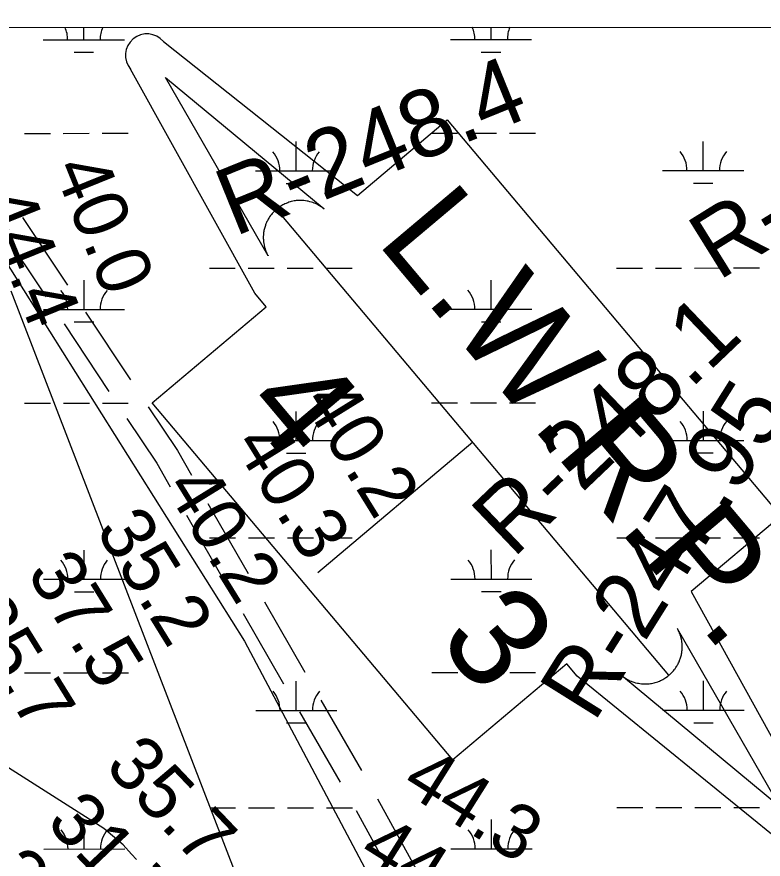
# Model space of a CAD drawing. Extents: x 3279314 to 3317160, y 734079 to 759431.
# Drawn here: x 3289107 to 3290027, y 756619 to 757657 of the extents above; entities that cross this region are included whole.
import ezdxf

# ---------------------------------------------------------------- set-up
doc = ezdxf.new("R2010")
doc.units = 0
for name, color, linetype in [('V-GRID-FRAM', 7, 'Continuous'), ('V-RIVR-RANG', 7, 'Continuous'), ('V-RIVR-RANG-IDEN', 7, 'Continuous'), ('V-ROAD-CNTR', 7, 'Continuous'), ('V-SITE-VEGE', 7, 'Continuous'), ('V-TOPO-MINR', 7, 'Continuous'), ('V-TOPO-WATR-IDEN', 7, 'Continuous'), ('V-WETL-SWMP', 7, 'Continuous')]:
    doc.layers.add(name, color=color, linetype=linetype)

msp = doc.modelspace()

# ---------------------------------------------------------------- linework, layer by layer
at = {"layer": 'V-GRID-FRAM'}
msp.add_lwpolyline([(3283455.7, 757641.4), (3314923.7, 757657.4), (3314940.9, 739471.9), (3283457, 739455.9), (3283455.7, 757641.4)], dxfattribs=at)
at = {"layer": 'V-ROAD-CNTR'}
for p, q in [((3289114.3, 757409.8), (3289169.6, 757326.5)), ((3289087.9, 757395.2), (3289143.2, 757311.9)), ((3289191.7, 757293.2), (3289247.1, 757209.9)), ((3289165.4, 757278.6), (3289220.7, 757195.3)), ((3289342.6, 757057.4), (3289392.4, 756970.7)), ((3289316.3, 757042.9), (3289366.1, 756956.2)), ((3289412.3, 756936), (3289462.2, 756849.3)), ((3289386, 756921.5), (3289435.9, 756834.8)), ((3289482.1, 756814.6), (3289531.9, 756727.9)), ((3289455.8, 756800.2), (3289505.6, 756713.5)), ((3289551.6, 756693.1), (3289599.8, 756605.5)), ((3289525.3, 756678.6), (3289573.5, 756591))]:
    msp.add_line(p, q, dxfattribs=at)
for points in [[(3289269.2, 757176.6), (3289305.1, 757122.6), (3289322.6, 757092.1)], [(3289242.9, 757162), (3289279.6, 757106.8), (3289296.3, 757077.6)]]:
    msp.add_lwpolyline(points, dxfattribs=at)
at = {"layer": 'V-SITE-VEGE'}
for p, q in [((3288972.6, 757547.6), (3289388, 756887.4)), ((3289388, 756887.4), (3289693.9, 756309.9))]:
    msp.add_line(p, q, dxfattribs=at)
at = {"layer": 'V-TOPO-MINR'}
for p, q in [((3289377.7, 756599.3), (3289100.2, 757319)), ((3289214.4, 756656.3), (3289036.9, 756769.4)), ((3289238.3, 756636.1), (3289214.4, 756656.3)), ((3289248.7, 756624.9), (3289238.3, 756636.1)), ((3289254.7, 756618.3), (3289248.7, 756624.9))]:
    msp.add_line(p, q, dxfattribs=at)
at = {"layer": 'V-TOPO-WATR-IDEN'}
for p, q in [((3289911, 756845.5), (3289427.3, 757420.2)), ((3289911, 756845.5), (3289427.3, 757420.2)), ((3289669.2, 757132.8), (3289478, 756971.9)), ((3289669.2, 757132.8), (3289478, 756971.9))]:
    msp.add_line(p, q, dxfattribs=at)
for points in [[(3289287.9, 757627), (3289527.1, 757437), (3289637.8, 757530.2), (3290049, 757041.7), (3289938.3, 756948.5), (3290091, 756672.8)], [(3289287.9, 757627), (3289527.1, 757437), (3289637.8, 757530.2), (3290049, 757041.7), (3289938.3, 756948.5), (3290091, 756672.8)], [(3290050.4, 756638.7), (3289798, 756844.3), (3289785.3, 756859.4), (3289644.6, 756740.9), (3289274, 757181.2), (3289414.7, 757299.7), (3289400.5, 757316.6), (3289247.3, 757592.8)], [(3290050.4, 756638.7), (3289798, 756844.3), (3289785.3, 756859.4), (3289644.6, 756740.9), (3289274, 757181.2), (3289414.7, 757299.7), (3289400.5, 757316.6), (3289247.3, 757592.8)]]:
    msp.add_lwpolyline(points, dxfattribs=at)
for points in [[(3289417, 757362.5), (3289290.5, 757582.7), (3289485.9, 757420.5), (3289482.2, 757423.2), (3289478.4, 757425.5), (3289476.9, 757426.3), (3289475.4, 757427), (3289473.7, 757427.7), (3289472, 757428.3), (3289470.5, 757428.8), (3289468.4, 757429.4), (3289466.1, 757430), (3289464.9, 757430.2), (3289463.2, 757430.5), (3289461, 757430.8), (3289459.3, 757430.9), (3289457.4, 757430.9), (3289456.2, 757430.9), (3289454.9, 757430.9), (3289453.2, 757430.8), (3289451.7, 757430.7), (3289450.2, 757430.5), (3289449, 757430.3), (3289447.2, 757429.9), (3289445.5, 757429.5), (3289444.2, 757429.2), (3289442.6, 757428.7), (3289441.2, 757428.2), (3289440, 757427.8), (3289439.1, 757427.4), (3289437.7, 757426.8), (3289436.3, 757426.1), (3289435, 757425.5), (3289433.7, 757424.7), (3289432.6, 757424), (3289431.3, 757423.2), (3289430.3, 757422.5), (3289428.8, 757421.4), (3289427.3, 757420.2), (3289426.8, 757419.8), (3289426.1, 757419.2), (3289425.3, 757418.4), (3289424.6, 757417.7), (3289423.8, 757416.9), (3289423.1, 757416.2), (3289422.3, 757415.3), (3289421.8, 757414.7), (3289421, 757413.8), (3289420.3, 757412.9), (3289419.9, 757412.2), (3289418.7, 757410.6), (3289418.1, 757409.7), (3289417.7, 757409), (3289417.1, 757408), (3289416.6, 757407), (3289416, 757406), (3289415.4, 757404.8), (3289414.9, 757403.7), (3289414.5, 757402.8), (3289414.2, 757402), (3289413.8, 757400.9), (3289413.5, 757400), (3289413.1, 757398.8), (3289412.7, 757397.7), (3289412.4, 757396.5), (3289412.1, 757395), (3289411.8, 757393.9), (3289411.6, 757392.7), (3289411.4, 757391.5), (3289411.3, 757390.5), (3289411.2, 757389.5), (3289411.1, 757387.9), (3289411.1, 757387.8), (3289411, 757386.9), (3289411, 757386.2), (3289411, 757385.2), (3289411, 757383.9), (3289411.1, 757382.9), (3289411.1, 757382), (3289411.2, 757380.8), (3289411.3, 757379.7), (3289411.5, 757378.8), (3289411.6, 757377.8), (3289411.9, 757376.4), (3289412, 757375.5), (3289412.2, 757374.8), (3289412.3, 757374.2), (3289412.5, 757373.5), (3289412.8, 757372.6), (3289413.1, 757371.6), (3289413.4, 757370.7), (3289413.7, 757369.8), (3289414.1, 757368.6), (3289414.4, 757367.9), (3289414.9, 757366.8), (3289415.4, 757365.6), (3289415.9, 757364.6), (3289416.2, 757364), (3289416.6, 757363.3), (3289416.8, 757362.9)], [(3289417, 757362.5), (3289290.5, 757582.7), (3289485.9, 757420.5), (3289482.2, 757423.2), (3289478.4, 757425.5), (3289476.9, 757426.3), (3289475.4, 757427), (3289473.7, 757427.7), (3289472, 757428.3), (3289470.5, 757428.8), (3289468.4, 757429.4), (3289466.1, 757430), (3289464.9, 757430.2), (3289463.2, 757430.5), (3289461, 757430.8), (3289459.3, 757430.9), (3289457.4, 757430.9), (3289456.2, 757430.9), (3289454.9, 757430.9), (3289453.2, 757430.8), (3289451.7, 757430.7), (3289450.2, 757430.5), (3289449, 757430.3), (3289447.2, 757429.9), (3289445.5, 757429.5), (3289444.2, 757429.2), (3289442.6, 757428.7), (3289441.2, 757428.2), (3289440, 757427.8), (3289439.1, 757427.4), (3289437.7, 757426.8), (3289436.3, 757426.1), (3289435, 757425.5), (3289433.7, 757424.7), (3289432.6, 757424), (3289431.3, 757423.2), (3289430.3, 757422.5), (3289428.8, 757421.4), (3289427.3, 757420.2), (3289426.8, 757419.8), (3289426.1, 757419.2), (3289425.3, 757418.4), (3289424.6, 757417.7), (3289423.8, 757416.9), (3289423.1, 757416.2), (3289422.3, 757415.3), (3289421.8, 757414.7), (3289421, 757413.8), (3289420.3, 757412.9), (3289419.9, 757412.2), (3289418.7, 757410.6), (3289418.1, 757409.7), (3289417.7, 757409), (3289417.1, 757408), (3289416.6, 757407), (3289416, 757406), (3289415.4, 757404.8), (3289414.9, 757403.7), (3289414.5, 757402.8), (3289414.2, 757402), (3289413.8, 757400.9), (3289413.5, 757400), (3289413.1, 757398.8), (3289412.7, 757397.7), (3289412.4, 757396.5), (3289412.1, 757395), (3289411.8, 757393.9), (3289411.6, 757392.7), (3289411.4, 757391.5), (3289411.3, 757390.5), (3289411.2, 757389.5), (3289411.1, 757387.9), (3289411.1, 757387.8), (3289411, 757386.9), (3289411, 757386.2), (3289411, 757385.2), (3289411, 757383.9), (3289411.1, 757382.9), (3289411.1, 757382), (3289411.2, 757380.8), (3289411.3, 757379.7), (3289411.5, 757378.8), (3289411.6, 757377.8), (3289411.9, 757376.4), (3289412, 757375.5), (3289412.2, 757374.8), (3289412.3, 757374.2), (3289412.5, 757373.5), (3289412.8, 757372.6), (3289413.1, 757371.6), (3289413.4, 757370.7), (3289413.7, 757369.8), (3289414.1, 757368.6), (3289414.4, 757367.9), (3289414.9, 757366.8), (3289415.4, 757365.6), (3289415.9, 757364.6), (3289416.2, 757364), (3289416.6, 757363.3), (3289416.8, 757362.9)], [(3289921.3, 756903.1), (3290047.8, 756683), (3289852.5, 756845.2), (3289856.1, 756842.5), (3289859.9, 756840.2), (3289861.5, 756839.4), (3289862.9, 756838.7), (3289864.6, 756838), (3289866.4, 756837.3), (3289867.9, 756836.8), (3289869.9, 756836.2), (3289872.2, 756835.7), (3289873.5, 756835.5), (3289875.1, 756835.2), (3289877.3, 756834.9), (3289879.1, 756834.8), (3289880.9, 756834.7), (3289882.1, 756834.7), (3289883.5, 756834.8), (3289885.1, 756834.9), (3289886.6, 756835), (3289888.1, 756835.2), (3289889.3, 756835.4), (3289891.1, 756835.7), (3289892.8, 756836.1), (3289894.2, 756836.5), (3289895.8, 756837), (3289897.1, 756837.4), (3289898.3, 756837.9), (3289899.2, 756838.3), (3289900.6, 756838.9), (3289902, 756839.5), (3289903.3, 756840.2), (3289904.6, 756840.9), (3289905.8, 756841.7), (3289907, 756842.5), (3289908.1, 756843.2), (3289909.5, 756844.2), (3289911, 756845.5), (3289911.5, 756845.9), (3289912.2, 756846.5), (3289913, 756847.3), (3289913.8, 756848), (3289914.5, 756848.7), (3289915.2, 756849.5), (3289916, 756850.3), (3289916.5, 756851), (3289917.3, 756851.9), (3289918, 756852.8), (3289918.5, 756853.4), (3289919.6, 756855.1), (3289920.2, 756856), (3289920.6, 756856.6), (3289921.2, 756857.7), (3289921.8, 756858.6), (3289922.3, 756859.6), (3289922.9, 756860.9), (3289923.4, 756862), (3289923.8, 756862.9), (3289924.1, 756863.7), (3289924.5, 756864.8), (3289924.9, 756865.7), (3289925.2, 756866.9), (3289925.6, 756868), (3289925.9, 756869.2), (3289926.3, 756870.7), (3289926.5, 756871.8), (3289926.7, 756873), (3289926.9, 756874.2), (3289927, 756875.2), (3289927.1, 756876.2), (3289927.2, 756877.8), (3289927.3, 756877.8), (3289927.3, 756878.8), (3289927.3, 756879.5), (3289927.3, 756880.5), (3289927.3, 756881.8), (3289927.3, 756882.8), (3289927.2, 756883.7), (3289927.1, 756884.9), (3289927, 756886), (3289926.9, 756886.8), (3289926.7, 756887.9), (3289926.5, 756889.3), (3289926.3, 756890.2), (3289926.1, 756890.8), (3289926, 756891.4), (3289925.8, 756892.2), (3289925.6, 756893.1), (3289925.3, 756894), (3289925, 756895), (3289924.7, 756895.9), (3289924.2, 756897), (3289923.9, 756897.7), (3289923.5, 756898.8), (3289922.9, 756900.1), (3289922.5, 756901), (3289922.1, 756901.7), (3289921.8, 756902.4), (3289921.5, 756902.8)], [(3289921.3, 756903.1), (3290047.8, 756683), (3289852.5, 756845.2), (3289856.1, 756842.5), (3289859.9, 756840.2), (3289861.5, 756839.4), (3289862.9, 756838.7), (3289864.6, 756838), (3289866.4, 756837.3), (3289867.9, 756836.8), (3289869.9, 756836.2), (3289872.2, 756835.7), (3289873.5, 756835.5), (3289875.1, 756835.2), (3289877.3, 756834.9), (3289879.1, 756834.8), (3289880.9, 756834.7), (3289882.1, 756834.7), (3289883.5, 756834.8), (3289885.1, 756834.9), (3289886.6, 756835), (3289888.1, 756835.2), (3289889.3, 756835.4), (3289891.1, 756835.7), (3289892.8, 756836.1), (3289894.2, 756836.5), (3289895.8, 756837), (3289897.1, 756837.4), (3289898.3, 756837.9), (3289899.2, 756838.3), (3289900.6, 756838.9), (3289902, 756839.5), (3289903.3, 756840.2), (3289904.6, 756840.9), (3289905.8, 756841.7), (3289907, 756842.5), (3289908.1, 756843.2), (3289909.5, 756844.2), (3289911, 756845.5), (3289911.5, 756845.9), (3289912.2, 756846.5), (3289913, 756847.3), (3289913.8, 756848), (3289914.5, 756848.7), (3289915.2, 756849.5), (3289916, 756850.3), (3289916.5, 756851), (3289917.3, 756851.9), (3289918, 756852.8), (3289918.5, 756853.4), (3289919.6, 756855.1), (3289920.2, 756856), (3289920.6, 756856.6), (3289921.2, 756857.7), (3289921.8, 756858.6), (3289922.3, 756859.6), (3289922.9, 756860.9), (3289923.4, 756862), (3289923.8, 756862.9), (3289924.1, 756863.7), (3289924.5, 756864.8), (3289924.9, 756865.7), (3289925.2, 756866.9), (3289925.6, 756868), (3289925.9, 756869.2), (3289926.3, 756870.7), (3289926.5, 756871.8), (3289926.7, 756873), (3289926.9, 756874.2), (3289927, 756875.2), (3289927.1, 756876.2), (3289927.2, 756877.8), (3289927.3, 756877.8), (3289927.3, 756878.8), (3289927.3, 756879.5), (3289927.3, 756880.5), (3289927.3, 756881.8), (3289927.3, 756882.8), (3289927.2, 756883.7), (3289927.1, 756884.9), (3289927, 756886), (3289926.9, 756886.8), (3289926.7, 756887.9), (3289926.5, 756889.3), (3289926.3, 756890.2), (3289926.1, 756890.8), (3289926, 756891.4), (3289925.8, 756892.2), (3289925.6, 756893.1), (3289925.3, 756894), (3289925, 756895), (3289924.7, 756895.9), (3289924.2, 756897), (3289923.9, 756897.7), (3289923.5, 756898.8), (3289922.9, 756900.1), (3289922.5, 756901), (3289922.1, 756901.7), (3289921.8, 756902.4), (3289921.5, 756902.8)]]:
    msp.add_lwpolyline(points, close=True, dxfattribs=at)
msp.add_arc((3289267.6, 757609.9), 26.5, 40.087, 220.087, dxfattribs=at)
msp.add_arc((3289267.6, 757609.9), 26.5, 40.087, 220.087, dxfattribs=at)
at = {"layer": 'V-WETL-SWMP'}
for p, q in [((3288660.9, 757644), (3290571.7, 757645)), ((3288660.9, 757644), (3290571.7, 757645)), ((3289189.8, 757629.2), (3289189.8, 757644.3)), ((3289691.7, 757629.4), (3289691.7, 757644.5)), ((3289139.8, 757629.2), (3289239.8, 757629.2)), ((3289641.7, 757629.4), (3289741.7, 757629.5)), ((3289177.8, 757613.7), (3289201.8, 757613.8)), ((3289679.7, 757614), (3289703.7, 757614)), ((3289116.5, 757513.7), (3289148.5, 757513.7)), ((3289164.5, 757513.7), (3289196.5, 757513.8)), ((3289212.5, 757513.8), (3289244.5, 757513.8)), ((3289618.4, 757514), (3289650.4, 757514)), ((3289666.4, 757514), (3289698.4, 757514)), ((3289714.4, 757514), (3289746.4, 757514)), ((3289451.3, 757467.5), (3289451.3, 757503.5)), ((3289953.2, 757467.7), (3289953.2, 757503.7)), ((3289401.3, 757467.4), (3289501.3, 757467.5)), ((3289903.2, 757467.7), (3290003.2, 757467.7)), ((3289439.3, 757452), (3289463.3, 757452)), ((3289941.2, 757452.3), (3289965.2, 757452.3)), ((3289344.5, 757347.3), (3289376.5, 757347.3)), ((3289392.5, 757347.4), (3289424.5, 757347.4)), ((3289440.5, 757347.4), (3289472.5, 757347.4)), ((3289488.5, 757347.4), (3289520.5, 757347.4)), ((3289846.5, 757347.6), (3289878.5, 757347.6)), ((3289894.5, 757347.6), (3289926.5, 757347.6)), ((3289942.5, 757347.6), (3289974.5, 757347.7)), ((3289990.5, 757347.7), (3290022.5, 757347.7)), ((3289190, 757296.5), (3289190, 757332.5)), ((3289691.9, 757296.8), (3289691.9, 757332.8)), ((3289140, 757296.5), (3289240, 757296.5)), ((3289641.9, 757296.7), (3289741.9, 757296.8)), ((3289178, 757281.1), (3289202, 757281.1)), ((3289679.9, 757281.3), (3289703.9, 757281.3)), ((3289116.6, 757181), (3289148.6, 757181.1)), ((3289164.6, 757181.1), (3289196.6, 757181.1)), ((3289212.6, 757181.1), (3289244.6, 757181.1)), ((3289618.5, 757181.3), (3289650.5, 757181.3)), ((3289666.5, 757181.3), (3289698.5, 757181.3)), ((3289714.5, 757181.3), (3289746.5, 757181.4)), ((3289451.5, 757134.8), (3289451.5, 757170.8)), ((3289953.4, 757135), (3289953.4, 757171)), ((3289401.5, 757134.8), (3289501.5, 757134.8)), ((3289903.4, 757135), (3290003.4, 757135.1)), ((3289439.5, 757119.3), (3289463.5, 757119.4)), ((3289941.4, 757119.6), (3289965.4, 757119.6)), ((3289344.7, 757014.7), (3289376.7, 757014.7)), ((3289392.7, 757014.7), (3289424.7, 757014.7)), ((3289440.7, 757014.7), (3289472.7, 757014.7)), ((3289488.7, 757014.7), (3289520.7, 757014.7)), ((3289846.6, 757014.9), (3289878.6, 757014.9)), ((3289894.6, 757014.9), (3289926.6, 757015)), ((3289942.6, 757015), (3289974.6, 757015)), ((3289990.6, 757015), (3290022.6, 757015)), ((3289190.2, 756963.8), (3289190.1, 756999.8)), ((3289692.1, 756964.1), (3289692, 757000.1)), ((3289140.2, 756963.8), (3289240.2, 756963.9)), ((3289642.1, 756964.1), (3289742.1, 756964.1)), ((3289178.2, 756948.4), (3289202.2, 756948.4)), ((3289680.1, 756948.7), (3289704.1, 756948.7)), ((3289116.8, 756848.4), (3289148.8, 756848.4)), ((3289164.8, 756848.4), (3289196.8, 756848.4)), ((3289212.8, 756848.4), (3289244.8, 756848.4)), ((3289618.7, 756848.6), (3289650.7, 756848.6)), ((3289666.7, 756848.6), (3289698.7, 756848.7)), ((3289714.7, 756848.7), (3289746.7, 756848.7)), ((3289451.7, 756802.1), (3289451.7, 756838.1)), ((3289953.6, 756802.4), (3289953.6, 756838.4)), ((3289401.7, 756802.1), (3289501.7, 756802.1)), ((3289903.6, 756802.3), (3290003.6, 756802.4)), ((3289439.7, 756786.7), (3289463.7, 756786.7)), ((3289941.6, 756786.9), (3289965.6, 756786.9)), ((3289344.9, 756682), (3289376.9, 756682)), ((3289392.9, 756682), (3289424.9, 756682)), ((3289440.9, 756682), (3289472.9, 756682)), ((3289488.9, 756682.1), (3289520.9, 756682.1)), ((3289846.8, 756682.2), (3289878.8, 756682.3)), ((3289894.8, 756682.3), (3289926.8, 756682.3)), ((3289942.8, 756682.3), (3289974.8, 756682.3)), ((3289990.8, 756682.3), (3290022.8, 756682.3)), ((3289190.3, 756631.2), (3289190.3, 756667.2)), ((3289692.2, 756631.4), (3289692.2, 756667.4)), ((3289140.3, 756631.1), (3289240.3, 756631.2)), ((3289642.2, 756631.4), (3289742.2, 756631.4))]:
    msp.add_line(p, q, dxfattribs=at)
for centre, start, end in [((3289134.6, 757629.6), 359.2573, 24.5503), ((3289245.1, 757629.7), 155.508, 180.801), ((3289636.5, 757629.9), 359.2573, 24.5503), ((3289747, 757629.9), 155.508, 180.801), ((3289396.1, 757467.9), 359.2573, 40.801), ((3289506.6, 757468), 139.2573, 180.801), ((3289898, 757468.2), 359.2573, 40.801), ((3290008.5, 757468.2), 139.2573, 180.801), ((3289134.7, 757297), 359.2573, 40.801), ((3289245.2, 757297), 139.2573, 180.801), ((3289636.6, 757297.2), 359.2573, 40.801), ((3289747.1, 757297.3), 139.2573, 180.801), ((3289396.3, 757135.2), 359.2573, 40.801), ((3289506.7, 757135.3), 139.2573, 180.801), ((3289898.2, 757135.5), 359.2573, 40.801), ((3290008.7, 757135.5), 139.2573, 180.801), ((3289134.9, 756964.3), 359.2573, 40.801), ((3289245.4, 756964.3), 139.2573, 180.801), ((3289636.8, 756964.5), 359.2573, 40.801), ((3289747.3, 756964.6), 139.2573, 180.801), ((3289396.4, 756802.6), 359.2573, 40.801), ((3289506.9, 756802.6), 139.2573, 180.801), ((3289898.3, 756802.8), 359.2573, 40.801), ((3290008.8, 756802.9), 139.2573, 180.801), ((3289135.1, 756631.6), 359.2573, 40.801), ((3289245.6, 756631.7), 139.2573, 180.801), ((3289637, 756631.9), 359.2573, 40.801), ((3289747.5, 756631.9), 139.2573, 180.801)]:
    msp.add_arc(centre, 35.2, start, end, dxfattribs=at)

# ---------------------------------------------------------------- texts
at = {"layer": 'V-RIVR-RANG'}
for s, rotation, p in [('40.0', 291.9383, (3289151.6, 757471)), ('44.4', 291.9383, (3289060, 757430.8)), ('40.2', 301.7483, (3289458.2, 757183.1)), ('40.3', 301.7483, (3289373.3, 757130.3)), ('40.2', 301.7483, (3289288.4, 757077.4)), ('35.2', 301.7483, (3289203.5, 757024.6)), ('37.5', 301.7483, (3289118.6, 756971.8)), ('35.7', 301.7483, (3289033.7, 756919)), ('35.7', 313.5383, (3289214.2, 756731.6)), ('44.3', 327.8183, (3289578.9, 756704.7)), ('31.7', 313.5383, (3289141.9, 756662.5)), ('44.4', 327.8183, (3289525.9, 756620)), ('31.7', 313.5383, (3289069.5, 756593.4))]:
    msp.add_text(s, height=67, rotation=rotation, dxfattribs=at).set_placement(p)
at = {"layer": 'V-RIVR-RANG-IDEN'}
for s, rotation, p in [('R-248.4', 22.0766, (3289375.5, 757386.1)), ('R-248.2', 31.889, (3289971.8, 757331.1)), ('R-248.1', 43.6831, (3289718.7, 756988.6)), ('R-247.95', 57.9554, (3289818.4, 756785.7))]:
    msp.add_text(s, height=83, rotation=rotation, dxfattribs=at).set_placement(p)
at = {"layer": 'V-TOPO-WATR-IDEN'}
for s, rotation, p in [('L.W.R.P.', 310.0869, (3289549.2, 757380.2)), ('L.W.R.P.', 310.0869, (3289549.2, 757380.2)), ('4', 310.0871, (3289382.3, 757175.6)), ('4', 310.0871, (3289382.3, 757175.6)), ('3', 310.0866, (3289624.1, 756888.2)), ('3', 310.0866, (3289624.1, 756888.2))]:
    msp.add_text(s, height=124.5, rotation=rotation, dxfattribs=at).set_placement(p)

doc.saveas('drawing.dxf')
